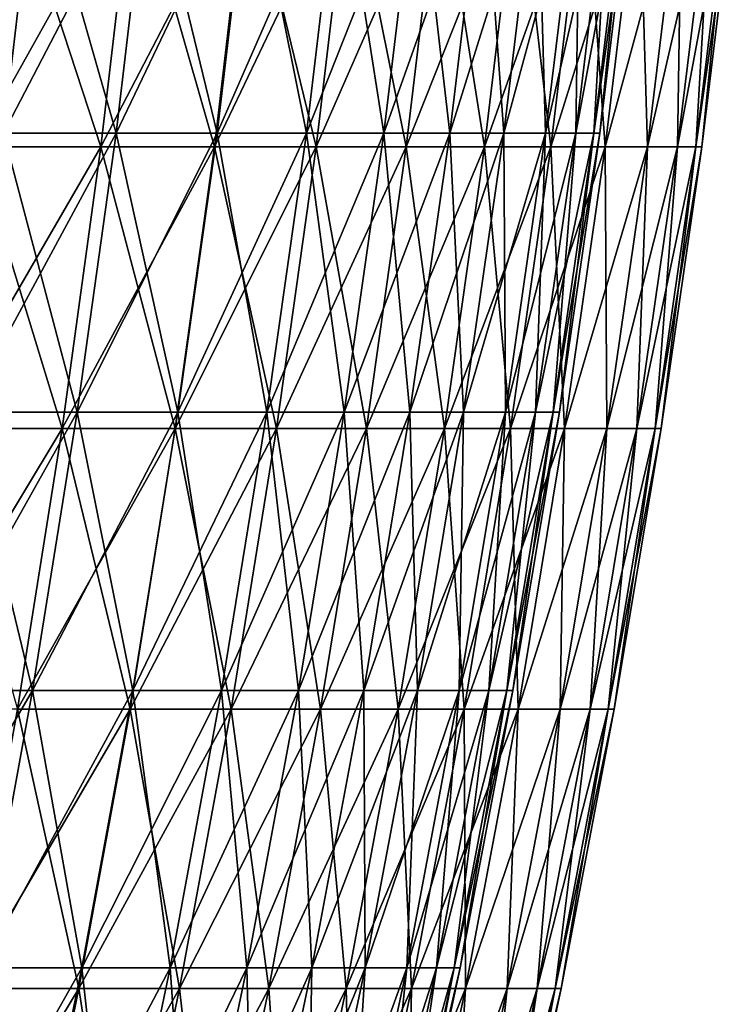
# Model space of a CAD drawing. Header units: millimetres. Extents: x -250 to 250, y -45 to 4150.
# Tile 801 of 805: x 235 to 248, y 4100 to 4119. Entities that reach past the tile are written whole.
import ezdxf

# ---------------------------------------------------------------- set-up
doc = ezdxf.new("R2010")
doc.units = ezdxf.units.MM
doc.header["$LTSCALE"] = 81.481481
for name, color, linetype in [('19', 7, 'CONTINUOUS'), ('20', 7, 'CONTINUOUS'), ('21', 7, 'CONTINUOUS'), ('22', 7, 'CONTINUOUS')]:
    doc.layers.add(name, color=color, linetype=linetype)

msp = doc.modelspace()

# ---------------------------------------------------------------- linework, layer by layer
at = {"layer": '19', "color": 7, "linetype": 'CONTINUOUS'}
for points in [[(236.147, 4116.967, -75.124), (233.721, 4116.967, -82.36), (236.784, 4122.448, -75.327), (236.147, 4116.967, -75.124)], [(236.784, 4122.448, -75.327), (233.721, 4116.967, -82.36), (234.352, 4122.448, -82.583), (236.784, 4122.448, -75.327)], [(238.348, 4116.967, -67.816), (236.147, 4116.967, -75.124), (238.992, 4122.448, -67.999), (238.348, 4116.967, -67.816)], [(238.992, 4122.448, -67.999), (236.147, 4116.967, -75.124), (236.784, 4122.448, -75.327), (238.992, 4122.448, -67.999)], [(240.323, 4116.967, -60.444), (238.348, 4116.967, -67.816), (240.972, 4122.448, -60.607), (240.323, 4116.967, -60.444)], [(240.972, 4122.448, -60.607), (238.348, 4116.967, -67.816), (238.992, 4122.448, -67.999), (240.972, 4122.448, -60.607)], [(242.071, 4116.967, -53.014), (240.323, 4116.967, -60.444), (242.725, 4122.448, -53.157), (242.071, 4116.967, -53.014)], [(242.725, 4122.448, -53.157), (240.323, 4116.967, -60.444), (240.972, 4122.448, -60.607), (242.725, 4122.448, -53.157)], [(243.589, 4116.967, -45.535), (242.071, 4116.967, -53.014), (244.246, 4122.448, -45.658), (243.589, 4116.967, -45.535)], [(244.246, 4122.448, -45.658), (242.071, 4116.967, -53.014), (242.725, 4122.448, -53.157), (244.246, 4122.448, -45.658)], [(244.875, 4116.967, -38.012), (243.589, 4116.967, -45.535), (245.537, 4122.448, -38.114), (244.875, 4116.967, -38.012)], [(245.537, 4122.448, -38.114), (243.589, 4116.967, -45.535), (244.246, 4122.448, -45.658), (245.537, 4122.448, -38.114)], [(245.93, 4116.967, -30.453), (244.875, 4116.967, -38.012), (246.594, 4122.448, -30.535), (245.93, 4116.967, -30.453)], [(246.594, 4122.448, -30.535), (244.875, 4116.967, -38.012), (245.537, 4122.448, -38.114), (246.594, 4122.448, -30.535)], [(246.751, 4116.967, -22.865), (245.93, 4116.967, -30.453), (247.417, 4122.448, -22.927), (246.751, 4116.967, -22.865)], [(247.417, 4122.448, -22.927), (245.93, 4116.967, -30.453), (246.594, 4122.448, -30.535), (247.417, 4122.448, -22.927)], [(247.338, 4116.967, -15.255), (246.751, 4116.967, -22.865), (248.006, 4122.448, -15.296), (247.338, 4116.967, -15.255)], [(248.006, 4122.448, -15.296), (246.751, 4116.967, -22.865), (247.417, 4122.448, -22.927), (248.006, 4122.448, -15.296)], [(247.69, 4116.967, -7.631), (247.338, 4116.967, -15.255), (248.359, 4122.448, -7.652), (247.69, 4116.967, -7.631)], [(248.359, 4122.448, -7.652), (247.338, 4116.967, -15.255), (248.006, 4122.448, -15.296), (248.359, 4122.448, -7.652)], [(247.808, 4116.967), (247.69, 4116.967, -7.631), (248.477, 4122.448), (247.808, 4116.967)], [(248.477, 4122.448), (247.69, 4116.967, -7.631), (248.359, 4122.448, -7.652), (248.477, 4122.448)], [(235.394, 4111.501, -74.884), (232.976, 4111.501, -82.098), (236.147, 4116.967, -75.124), (235.394, 4111.501, -74.884)], [(236.147, 4116.967, -75.124), (232.976, 4111.501, -82.098), (233.721, 4116.967, -82.36), (236.147, 4116.967, -75.124)], [(237.588, 4111.501, -67.6), (235.394, 4111.501, -74.884), (238.348, 4116.967, -67.816), (237.588, 4111.501, -67.6)], [(238.348, 4116.967, -67.816), (235.394, 4111.501, -74.884), (236.147, 4116.967, -75.124), (238.348, 4116.967, -67.816)], [(239.557, 4111.501, -60.251), (237.588, 4111.501, -67.6), (240.323, 4116.967, -60.444), (239.557, 4111.501, -60.251)], [(240.323, 4116.967, -60.444), (237.588, 4111.501, -67.6), (238.348, 4116.967, -67.816), (240.323, 4116.967, -60.444)], [(241.299, 4111.501, -52.845), (239.557, 4111.501, -60.251), (242.071, 4116.967, -53.014), (241.299, 4111.501, -52.845)], [(242.071, 4116.967, -53.014), (239.557, 4111.501, -60.251), (240.323, 4116.967, -60.444), (242.071, 4116.967, -53.014)], [(242.812, 4111.501, -45.389), (241.299, 4111.501, -52.845), (243.589, 4116.967, -45.535), (242.812, 4111.501, -45.389)], [(243.589, 4116.967, -45.535), (241.299, 4111.501, -52.845), (242.071, 4116.967, -53.014), (243.589, 4116.967, -45.535)], [(244.095, 4111.501, -37.89), (242.812, 4111.501, -45.389), (244.875, 4116.967, -38.012), (244.095, 4111.501, -37.89)], [(244.875, 4116.967, -38.012), (242.812, 4111.501, -45.389), (243.589, 4116.967, -45.535), (244.875, 4116.967, -38.012)], [(245.146, 4111.501, -30.356), (244.095, 4111.501, -37.89), (245.93, 4116.967, -30.453), (245.146, 4111.501, -30.356)], [(245.93, 4116.967, -30.453), (244.095, 4111.501, -37.89), (244.875, 4116.967, -38.012), (245.93, 4116.967, -30.453)], [(245.964, 4111.501, -22.792), (245.146, 4111.501, -30.356), (246.751, 4116.967, -22.865), (245.964, 4111.501, -22.792)], [(246.751, 4116.967, -22.865), (245.146, 4111.501, -30.356), (245.93, 4116.967, -30.453), (246.751, 4116.967, -22.865)], [(246.549, 4111.501, -15.207), (245.964, 4111.501, -22.792), (247.338, 4116.967, -15.255), (246.549, 4111.501, -15.207)], [(247.338, 4116.967, -15.255), (245.964, 4111.501, -22.792), (246.751, 4116.967, -22.865), (247.338, 4116.967, -15.255)], [(246.901, 4111.501, -7.607), (246.549, 4111.501, -15.207), (247.69, 4116.967, -7.631), (246.901, 4111.501, -7.607)], [(247.69, 4116.967, -7.631), (246.549, 4111.501, -15.207), (247.338, 4116.967, -15.255), (247.69, 4116.967, -7.631)], [(247.018, 4111.501), (246.901, 4111.501, -7.607), (247.808, 4116.967), (247.018, 4111.501)], [(247.808, 4116.967), (246.901, 4111.501, -7.607), (247.69, 4116.967, -7.631), (247.808, 4116.967)], [(234.526, 4106.054, -74.608), (232.117, 4106.054, -81.795), (235.394, 4111.501, -74.884), (234.526, 4106.054, -74.608)], [(235.394, 4111.501, -74.884), (232.117, 4106.054, -81.795), (232.976, 4111.501, -82.098), (235.394, 4111.501, -74.884)], [(236.712, 4106.054, -67.35), (234.526, 4106.054, -74.608), (237.588, 4111.501, -67.6), (236.712, 4106.054, -67.35)], [(237.588, 4111.501, -67.6), (234.526, 4106.054, -74.608), (235.394, 4111.501, -74.884), (237.588, 4111.501, -67.6)], [(238.674, 4106.054, -60.029), (236.712, 4106.054, -67.35), (239.557, 4111.501, -60.251), (238.674, 4106.054, -60.029)], [(239.557, 4111.501, -60.251), (236.712, 4106.054, -67.35), (237.588, 4111.501, -67.6), (239.557, 4111.501, -60.251)], [(240.409, 4106.054, -52.65), (238.674, 4106.054, -60.029), (241.299, 4111.501, -52.845), (240.409, 4106.054, -52.65)], [(241.299, 4111.501, -52.845), (238.674, 4106.054, -60.029), (239.557, 4111.501, -60.251), (241.299, 4111.501, -52.845)], [(241.917, 4106.054, -45.222), (240.409, 4106.054, -52.65), (242.812, 4111.501, -45.389), (241.917, 4106.054, -45.222)], [(242.812, 4111.501, -45.389), (240.409, 4106.054, -52.65), (241.299, 4111.501, -52.845), (242.812, 4111.501, -45.389)], [(243.195, 4106.054, -37.751), (241.917, 4106.054, -45.222), (244.095, 4111.501, -37.89), (243.195, 4106.054, -37.751)], [(244.095, 4111.501, -37.89), (241.917, 4106.054, -45.222), (242.812, 4111.501, -45.389), (244.095, 4111.501, -37.89)], [(244.242, 4106.054, -30.244), (243.195, 4106.054, -37.751), (245.146, 4111.501, -30.356), (244.242, 4106.054, -30.244)], [(245.146, 4111.501, -30.356), (243.195, 4106.054, -37.751), (244.095, 4111.501, -37.89), (245.146, 4111.501, -30.356)], [(245.057, 4106.054, -22.708), (244.242, 4106.054, -30.244), (245.964, 4111.501, -22.792), (245.057, 4106.054, -22.708)], [(245.964, 4111.501, -22.792), (244.242, 4106.054, -30.244), (245.146, 4111.501, -30.356), (245.964, 4111.501, -22.792)], [(245.64, 4106.054, -15.151), (245.057, 4106.054, -22.708), (246.549, 4111.501, -15.207), (245.64, 4106.054, -15.151)], [(246.549, 4111.501, -15.207), (245.057, 4106.054, -22.708), (245.964, 4111.501, -22.792), (246.549, 4111.501, -15.207)], [(245.99, 4106.054, -7.579), (245.64, 4106.054, -15.151), (246.901, 4111.501, -7.607), (245.99, 4106.054, -7.579)], [(246.901, 4111.501, -7.607), (245.64, 4106.054, -15.151), (246.549, 4111.501, -15.207), (246.901, 4111.501, -7.607)], [(246.107, 4106.054), (245.99, 4106.054, -7.579), (247.018, 4111.501), (246.107, 4106.054)], [(247.018, 4111.501), (245.99, 4106.054, -7.579), (246.901, 4111.501, -7.607), (247.018, 4111.501)], [(235.721, 4100.628, -67.068), (233.544, 4100.628, -74.296), (236.712, 4106.054, -67.35), (235.721, 4100.628, -67.068)], [(236.712, 4106.054, -67.35), (233.544, 4100.628, -74.296), (234.526, 4106.054, -74.608), (236.712, 4106.054, -67.35)], [(237.674, 4100.628, -59.778), (235.721, 4100.628, -67.068), (238.674, 4106.054, -60.029), (237.674, 4100.628, -59.778)], [(238.674, 4106.054, -60.029), (235.721, 4100.628, -67.068), (236.712, 4106.054, -67.35), (238.674, 4106.054, -60.029)], [(239.402, 4100.628, -52.43), (237.674, 4100.628, -59.778), (240.409, 4106.054, -52.65), (239.402, 4100.628, -52.43)], [(240.409, 4106.054, -52.65), (237.674, 4100.628, -59.778), (238.674, 4106.054, -60.029), (240.409, 4106.054, -52.65)], [(240.904, 4100.628, -45.033), (239.402, 4100.628, -52.43), (241.917, 4106.054, -45.222), (240.904, 4100.628, -45.033)], [(241.917, 4106.054, -45.222), (239.402, 4100.628, -52.43), (240.409, 4106.054, -52.65), (241.917, 4106.054, -45.222)], [(242.176, 4100.628, -37.593), (240.904, 4100.628, -45.033), (243.195, 4106.054, -37.751), (242.176, 4100.628, -37.593)], [(243.195, 4106.054, -37.751), (240.904, 4100.628, -45.033), (241.917, 4106.054, -45.222), (243.195, 4106.054, -37.751)], [(243.219, 4100.628, -30.117), (242.176, 4100.628, -37.593), (244.242, 4106.054, -30.244), (243.219, 4100.628, -30.117)], [(244.242, 4106.054, -30.244), (242.176, 4100.628, -37.593), (243.195, 4106.054, -37.751), (244.242, 4106.054, -30.244)], [(244.031, 4100.628, -22.613), (243.219, 4100.628, -30.117), (245.057, 4106.054, -22.708), (244.031, 4100.628, -22.613)], [(245.057, 4106.054, -22.708), (243.219, 4100.628, -30.117), (244.242, 4106.054, -30.244), (245.057, 4106.054, -22.708)], [(244.612, 4100.628, -15.087), (244.031, 4100.628, -22.613), (245.64, 4106.054, -15.151), (244.612, 4100.628, -15.087)], [(245.64, 4106.054, -15.151), (244.031, 4100.628, -22.613), (245.057, 4106.054, -22.708), (245.64, 4106.054, -15.151)], [(244.96, 4100.628, -7.547), (244.612, 4100.628, -15.087), (245.99, 4106.054, -7.579), (244.96, 4100.628, -7.547)], [(245.99, 4106.054, -7.579), (244.612, 4100.628, -15.087), (245.64, 4106.054, -15.151), (245.99, 4106.054, -7.579)], [(245.076, 4100.628), (244.96, 4100.628, -7.547), (246.107, 4106.054), (245.076, 4100.628)], [(246.107, 4106.054), (244.96, 4100.628, -7.547), (245.99, 4106.054, -7.579), (246.107, 4106.054)], [(234.614, 4095.227, -66.754), (232.447, 4095.227, -73.947), (235.721, 4100.628, -67.068), (234.614, 4095.227, -66.754)], [(235.721, 4100.628, -67.068), (232.447, 4095.227, -73.947), (233.544, 4100.628, -74.296), (235.721, 4100.628, -67.068)], [(236.559, 4095.227, -59.497), (234.614, 4095.227, -66.754), (237.674, 4100.628, -59.778), (236.559, 4095.227, -59.497)], [(237.674, 4100.628, -59.778), (234.614, 4095.227, -66.754), (235.721, 4100.628, -67.068), (237.674, 4100.628, -59.778)], [(238.279, 4095.227, -52.184), (236.559, 4095.227, -59.497), (239.402, 4100.628, -52.43), (238.279, 4095.227, -52.184)], [(239.402, 4100.628, -52.43), (236.559, 4095.227, -59.497), (237.674, 4100.628, -59.778), (239.402, 4100.628, -52.43)], [(239.773, 4095.227, -44.821), (238.279, 4095.227, -52.184), (240.904, 4100.628, -45.033), (239.773, 4095.227, -44.821)], [(240.904, 4100.628, -45.033), (238.279, 4095.227, -52.184), (239.402, 4100.628, -52.43), (240.904, 4100.628, -45.033)], [(241.039, 4095.227, -37.416), (239.773, 4095.227, -44.821), (242.176, 4100.628, -37.593), (241.039, 4095.227, -37.416)], [(242.176, 4100.628, -37.593), (239.773, 4095.227, -44.821), (240.904, 4100.628, -45.033), (242.176, 4100.628, -37.593)], [(242.077, 4095.227, -29.976), (241.039, 4095.227, -37.416), (243.219, 4100.628, -30.117), (242.077, 4095.227, -29.976)], [(243.219, 4100.628, -30.117), (241.039, 4095.227, -37.416), (242.176, 4100.628, -37.593), (243.219, 4100.628, -30.117)], [(242.886, 4095.227, -22.507), (242.077, 4095.227, -29.976), (244.031, 4100.628, -22.613), (242.886, 4095.227, -22.507)], [(244.031, 4100.628, -22.613), (242.077, 4095.227, -29.976), (243.219, 4100.628, -30.117), (244.031, 4100.628, -22.613)], [(243.463, 4095.227, -15.016), (242.886, 4095.227, -22.507), (244.612, 4100.628, -15.087), (243.463, 4095.227, -15.016)], [(244.612, 4100.628, -15.087), (242.886, 4095.227, -22.507), (244.031, 4100.628, -22.613), (244.612, 4100.628, -15.087)], [(243.81, 4095.227, -7.512), (243.463, 4095.227, -15.016), (244.96, 4100.628, -7.547), (243.81, 4095.227, -7.512)], [(244.96, 4100.628, -7.547), (243.463, 4095.227, -15.016), (244.612, 4100.628, -15.087), (244.96, 4100.628, -7.547)], [(243.926, 4095.227), (243.81, 4095.227, -7.512), (245.076, 4100.628), (243.926, 4095.227)], [(245.076, 4100.628), (243.81, 4095.227, -7.512), (244.96, 4100.628, -7.547), (245.076, 4100.628)]]:
    msp.add_3dface(points, dxfattribs=at)
at = {"layer": '20', "color": 7, "linetype": 'CONTINUOUS'}
for points in [[(233.721, 4116.967, 82.36), (236.147, 4116.967, 75.124), (234.352, 4122.448, 82.583), (233.721, 4116.967, 82.36)], [(234.352, 4122.448, 82.583), (236.147, 4116.967, 75.124), (236.784, 4122.448, 75.327), (234.352, 4122.448, 82.583)], [(236.147, 4116.967, 75.124), (238.348, 4116.967, 67.816), (236.784, 4122.448, 75.327), (236.147, 4116.967, 75.124)], [(236.784, 4122.448, 75.327), (238.348, 4116.967, 67.816), (238.992, 4122.448, 67.999), (236.784, 4122.448, 75.327)], [(238.348, 4116.967, 67.816), (240.323, 4116.967, 60.444), (238.992, 4122.448, 67.999), (238.348, 4116.967, 67.816)], [(238.992, 4122.448, 67.999), (240.323, 4116.967, 60.444), (240.972, 4122.448, 60.607), (238.992, 4122.448, 67.999)], [(240.323, 4116.967, 60.444), (242.071, 4116.967, 53.014), (240.972, 4122.448, 60.607), (240.323, 4116.967, 60.444)], [(240.972, 4122.448, 60.607), (242.071, 4116.967, 53.014), (242.725, 4122.448, 53.157), (240.972, 4122.448, 60.607)], [(242.071, 4116.967, 53.014), (243.589, 4116.967, 45.535), (242.725, 4122.448, 53.157), (242.071, 4116.967, 53.014)], [(242.725, 4122.448, 53.157), (243.589, 4116.967, 45.535), (244.246, 4122.448, 45.658), (242.725, 4122.448, 53.157)], [(243.589, 4116.967, 45.535), (244.875, 4116.967, 38.012), (244.246, 4122.448, 45.658), (243.589, 4116.967, 45.535)], [(244.246, 4122.448, 45.658), (244.875, 4116.967, 38.012), (245.537, 4122.448, 38.114), (244.246, 4122.448, 45.658)], [(244.875, 4116.967, 38.012), (245.93, 4116.967, 30.453), (245.537, 4122.448, 38.114), (244.875, 4116.967, 38.012)], [(245.537, 4122.448, 38.114), (245.93, 4116.967, 30.453), (246.594, 4122.448, 30.535), (245.537, 4122.448, 38.114)], [(245.93, 4116.967, 30.453), (246.751, 4116.967, 22.865), (246.594, 4122.448, 30.535), (245.93, 4116.967, 30.453)], [(246.594, 4122.448, 30.535), (246.751, 4116.967, 22.865), (247.417, 4122.448, 22.927), (246.594, 4122.448, 30.535)], [(246.751, 4116.967, 22.865), (247.338, 4116.967, 15.255), (247.417, 4122.448, 22.927), (246.751, 4116.967, 22.865)], [(247.338, 4116.967, 15.255), (247.69, 4116.967, 7.631), (248.006, 4122.448, 15.296), (247.338, 4116.967, 15.255)], [(247.417, 4122.448, 22.927), (247.338, 4116.967, 15.255), (248.006, 4122.448, 15.296), (247.417, 4122.448, 22.927)], [(247.69, 4116.967, 7.631), (247.808, 4116.967), (248.359, 4122.448, 7.652), (247.69, 4116.967, 7.631)], [(248.006, 4122.448, 15.296), (247.69, 4116.967, 7.631), (248.359, 4122.448, 7.652), (248.006, 4122.448, 15.296)], [(247.808, 4116.967), (248.477, 4122.448), (248.359, 4122.448, 7.652), (247.808, 4116.967)], [(232.976, 4111.501, 82.098), (235.394, 4111.501, 74.884), (233.721, 4116.967, 82.36), (232.976, 4111.501, 82.098)], [(233.721, 4116.967, 82.36), (235.394, 4111.501, 74.884), (236.147, 4116.967, 75.124), (233.721, 4116.967, 82.36)], [(235.394, 4111.501, 74.884), (237.588, 4111.501, 67.6), (236.147, 4116.967, 75.124), (235.394, 4111.501, 74.884)], [(236.147, 4116.967, 75.124), (237.588, 4111.501, 67.6), (238.348, 4116.967, 67.816), (236.147, 4116.967, 75.124)], [(237.588, 4111.501, 67.6), (239.557, 4111.501, 60.251), (238.348, 4116.967, 67.816), (237.588, 4111.501, 67.6)], [(238.348, 4116.967, 67.816), (239.557, 4111.501, 60.251), (240.323, 4116.967, 60.444), (238.348, 4116.967, 67.816)], [(239.557, 4111.501, 60.251), (241.299, 4111.501, 52.845), (240.323, 4116.967, 60.444), (239.557, 4111.501, 60.251)], [(240.323, 4116.967, 60.444), (241.299, 4111.501, 52.845), (242.071, 4116.967, 53.014), (240.323, 4116.967, 60.444)], [(241.299, 4111.501, 52.845), (242.812, 4111.501, 45.389), (242.071, 4116.967, 53.014), (241.299, 4111.501, 52.845)], [(242.071, 4116.967, 53.014), (242.812, 4111.501, 45.389), (243.589, 4116.967, 45.535), (242.071, 4116.967, 53.014)], [(242.812, 4111.501, 45.389), (244.095, 4111.501, 37.89), (243.589, 4116.967, 45.535), (242.812, 4111.501, 45.389)], [(243.589, 4116.967, 45.535), (244.095, 4111.501, 37.89), (244.875, 4116.967, 38.012), (243.589, 4116.967, 45.535)], [(244.095, 4111.501, 37.89), (245.146, 4111.501, 30.356), (244.875, 4116.967, 38.012), (244.095, 4111.501, 37.89)], [(244.875, 4116.967, 38.012), (245.146, 4111.501, 30.356), (245.93, 4116.967, 30.453), (244.875, 4116.967, 38.012)], [(245.146, 4111.501, 30.356), (245.964, 4111.501, 22.792), (245.93, 4116.967, 30.453), (245.146, 4111.501, 30.356)], [(245.93, 4116.967, 30.453), (245.964, 4111.501, 22.792), (246.751, 4116.967, 22.865), (245.93, 4116.967, 30.453)], [(245.964, 4111.501, 22.792), (246.549, 4111.501, 15.207), (246.751, 4116.967, 22.865), (245.964, 4111.501, 22.792)], [(246.549, 4111.501, 15.207), (246.901, 4111.501, 7.607), (247.338, 4116.967, 15.255), (246.549, 4111.501, 15.207)], [(246.751, 4116.967, 22.865), (246.549, 4111.501, 15.207), (247.338, 4116.967, 15.255), (246.751, 4116.967, 22.865)], [(246.901, 4111.501, 7.607), (247.018, 4111.501), (247.69, 4116.967, 7.631), (246.901, 4111.501, 7.607)], [(247.338, 4116.967, 15.255), (246.901, 4111.501, 7.607), (247.69, 4116.967, 7.631), (247.338, 4116.967, 15.255)], [(247.018, 4111.501), (247.808, 4116.967), (247.69, 4116.967, 7.631), (247.018, 4111.501)], [(232.976, 4111.501, 82.098), (234.526, 4106.054, 74.608), (235.394, 4111.501, 74.884), (232.976, 4111.501, 82.098)], [(234.526, 4106.054, 74.608), (236.712, 4106.054, 67.35), (235.394, 4111.501, 74.884), (234.526, 4106.054, 74.608)], [(235.394, 4111.501, 74.884), (236.712, 4106.054, 67.35), (237.588, 4111.501, 67.6), (235.394, 4111.501, 74.884)], [(236.712, 4106.054, 67.35), (238.674, 4106.054, 60.029), (237.588, 4111.501, 67.6), (236.712, 4106.054, 67.35)], [(237.588, 4111.501, 67.6), (238.674, 4106.054, 60.029), (239.557, 4111.501, 60.251), (237.588, 4111.501, 67.6)], [(238.674, 4106.054, 60.029), (240.409, 4106.054, 52.65), (239.557, 4111.501, 60.251), (238.674, 4106.054, 60.029)], [(239.557, 4111.501, 60.251), (240.409, 4106.054, 52.65), (241.299, 4111.501, 52.845), (239.557, 4111.501, 60.251)], [(240.409, 4106.054, 52.65), (241.917, 4106.054, 45.222), (241.299, 4111.501, 52.845), (240.409, 4106.054, 52.65)], [(241.299, 4111.501, 52.845), (241.917, 4106.054, 45.222), (242.812, 4111.501, 45.389), (241.299, 4111.501, 52.845)], [(241.917, 4106.054, 45.222), (243.195, 4106.054, 37.751), (242.812, 4111.501, 45.389), (241.917, 4106.054, 45.222)], [(242.812, 4111.501, 45.389), (243.195, 4106.054, 37.751), (244.095, 4111.501, 37.89), (242.812, 4111.501, 45.389)], [(243.195, 4106.054, 37.751), (244.242, 4106.054, 30.244), (244.095, 4111.501, 37.89), (243.195, 4106.054, 37.751)], [(244.095, 4111.501, 37.89), (244.242, 4106.054, 30.244), (245.146, 4111.501, 30.356), (244.095, 4111.501, 37.89)], [(244.242, 4106.054, 30.244), (245.057, 4106.054, 22.708), (245.146, 4111.501, 30.356), (244.242, 4106.054, 30.244)], [(245.057, 4106.054, 22.708), (245.64, 4106.054, 15.151), (245.964, 4111.501, 22.792), (245.057, 4106.054, 22.708)], [(245.146, 4111.501, 30.356), (245.057, 4106.054, 22.708), (245.964, 4111.501, 22.792), (245.146, 4111.501, 30.356)], [(245.64, 4106.054, 15.151), (245.99, 4106.054, 7.579), (246.549, 4111.501, 15.207), (245.64, 4106.054, 15.151)], [(245.964, 4111.501, 22.792), (245.64, 4106.054, 15.151), (246.549, 4111.501, 15.207), (245.964, 4111.501, 22.792)], [(245.99, 4106.054, 7.579), (246.107, 4106.054), (246.901, 4111.501, 7.607), (245.99, 4106.054, 7.579)], [(246.549, 4111.501, 15.207), (245.99, 4106.054, 7.579), (246.901, 4111.501, 7.607), (246.549, 4111.501, 15.207)], [(246.107, 4106.054), (247.018, 4111.501), (246.901, 4111.501, 7.607), (246.107, 4106.054)], [(233.544, 4100.628, 74.296), (235.721, 4100.628, 67.068), (234.526, 4106.054, 74.608), (233.544, 4100.628, 74.296)], [(234.526, 4106.054, 74.608), (235.721, 4100.628, 67.068), (236.712, 4106.054, 67.35), (234.526, 4106.054, 74.608)], [(235.721, 4100.628, 67.068), (237.674, 4100.628, 59.778), (236.712, 4106.054, 67.35), (235.721, 4100.628, 67.068)], [(236.712, 4106.054, 67.35), (237.674, 4100.628, 59.778), (238.674, 4106.054, 60.029), (236.712, 4106.054, 67.35)], [(237.674, 4100.628, 59.778), (239.402, 4100.628, 52.43), (238.674, 4106.054, 60.029), (237.674, 4100.628, 59.778)], [(238.674, 4106.054, 60.029), (239.402, 4100.628, 52.43), (240.409, 4106.054, 52.65), (238.674, 4106.054, 60.029)], [(239.402, 4100.628, 52.43), (240.904, 4100.628, 45.033), (240.409, 4106.054, 52.65), (239.402, 4100.628, 52.43)], [(240.409, 4106.054, 52.65), (240.904, 4100.628, 45.033), (241.917, 4106.054, 45.222), (240.409, 4106.054, 52.65)], [(240.904, 4100.628, 45.033), (242.176, 4100.628, 37.593), (241.917, 4106.054, 45.222), (240.904, 4100.628, 45.033)], [(241.917, 4106.054, 45.222), (242.176, 4100.628, 37.593), (243.195, 4106.054, 37.751), (241.917, 4106.054, 45.222)], [(242.176, 4100.628, 37.593), (243.219, 4100.628, 30.117), (243.195, 4106.054, 37.751), (242.176, 4100.628, 37.593)], [(243.195, 4106.054, 37.751), (243.219, 4100.628, 30.117), (244.242, 4106.054, 30.244), (243.195, 4106.054, 37.751)], [(243.219, 4100.628, 30.117), (244.031, 4100.628, 22.613), (244.242, 4106.054, 30.244), (243.219, 4100.628, 30.117)], [(244.031, 4100.628, 22.613), (244.612, 4100.628, 15.087), (245.057, 4106.054, 22.708), (244.031, 4100.628, 22.613)], [(244.242, 4106.054, 30.244), (244.031, 4100.628, 22.613), (245.057, 4106.054, 22.708), (244.242, 4106.054, 30.244)], [(244.612, 4100.628, 15.087), (244.96, 4100.628, 7.547), (245.64, 4106.054, 15.151), (244.612, 4100.628, 15.087)], [(245.057, 4106.054, 22.708), (244.612, 4100.628, 15.087), (245.64, 4106.054, 15.151), (245.057, 4106.054, 22.708)], [(244.96, 4100.628, 7.547), (245.076, 4100.628), (245.99, 4106.054, 7.579), (244.96, 4100.628, 7.547)], [(245.64, 4106.054, 15.151), (244.96, 4100.628, 7.547), (245.99, 4106.054, 7.579), (245.64, 4106.054, 15.151)], [(245.076, 4100.628), (246.107, 4106.054), (245.99, 4106.054, 7.579), (245.076, 4100.628)], [(232.447, 4095.227, 73.947), (234.614, 4095.227, 66.754), (233.544, 4100.628, 74.296), (232.447, 4095.227, 73.947)], [(233.544, 4100.628, 74.296), (234.614, 4095.227, 66.754), (235.721, 4100.628, 67.068), (233.544, 4100.628, 74.296)], [(234.614, 4095.227, 66.754), (236.559, 4095.227, 59.497), (235.721, 4100.628, 67.068), (234.614, 4095.227, 66.754)], [(235.721, 4100.628, 67.068), (236.559, 4095.227, 59.497), (237.674, 4100.628, 59.778), (235.721, 4100.628, 67.068)], [(236.559, 4095.227, 59.497), (238.279, 4095.227, 52.184), (237.674, 4100.628, 59.778), (236.559, 4095.227, 59.497)], [(237.674, 4100.628, 59.778), (238.279, 4095.227, 52.184), (239.402, 4100.628, 52.43), (237.674, 4100.628, 59.778)], [(238.279, 4095.227, 52.184), (239.773, 4095.227, 44.821), (239.402, 4100.628, 52.43), (238.279, 4095.227, 52.184)], [(239.402, 4100.628, 52.43), (239.773, 4095.227, 44.821), (240.904, 4100.628, 45.033), (239.402, 4100.628, 52.43)], [(239.773, 4095.227, 44.821), (241.039, 4095.227, 37.416), (240.904, 4100.628, 45.033), (239.773, 4095.227, 44.821)], [(240.904, 4100.628, 45.033), (241.039, 4095.227, 37.416), (242.176, 4100.628, 37.593), (240.904, 4100.628, 45.033)], [(241.039, 4095.227, 37.416), (242.077, 4095.227, 29.976), (242.176, 4100.628, 37.593), (241.039, 4095.227, 37.416)], [(242.077, 4095.227, 29.976), (242.886, 4095.227, 22.507), (243.219, 4100.628, 30.117), (242.077, 4095.227, 29.976)], [(242.176, 4100.628, 37.593), (242.077, 4095.227, 29.976), (243.219, 4100.628, 30.117), (242.176, 4100.628, 37.593)], [(242.886, 4095.227, 22.507), (243.463, 4095.227, 15.016), (244.031, 4100.628, 22.613), (242.886, 4095.227, 22.507)], [(243.219, 4100.628, 30.117), (242.886, 4095.227, 22.507), (244.031, 4100.628, 22.613), (243.219, 4100.628, 30.117)], [(243.463, 4095.227, 15.016), (243.81, 4095.227, 7.512), (244.612, 4100.628, 15.087), (243.463, 4095.227, 15.016)], [(244.031, 4100.628, 22.613), (243.463, 4095.227, 15.016), (244.612, 4100.628, 15.087), (244.031, 4100.628, 22.613)], [(243.81, 4095.227, 7.512), (243.926, 4095.227), (244.96, 4100.628, 7.547), (243.81, 4095.227, 7.512)], [(244.612, 4100.628, 15.087), (243.81, 4095.227, 7.512), (244.96, 4100.628, 7.547), (244.612, 4100.628, 15.087)], [(243.926, 4095.227), (245.076, 4100.628), (244.96, 4100.628, 7.547), (243.926, 4095.227)]]:
    msp.add_3dface(points, dxfattribs=at)
at = {"layer": '21', "color": 7, "linetype": 'CONTINUOUS'}
for points in [[(234.258, 4117.235, 74.523), (231.852, 4117.235, 81.701), (234.89, 4122.673, 74.724), (234.258, 4117.235, 74.523)], [(234.89, 4122.673, 74.724), (231.852, 4117.235, 81.701), (232.478, 4122.673, 81.922), (234.89, 4122.673, 74.724)], [(236.442, 4117.235, 67.274), (234.258, 4117.235, 74.523), (237.08, 4122.673, 67.455), (236.442, 4117.235, 67.274)], [(237.08, 4122.673, 67.455), (234.258, 4117.235, 74.523), (234.89, 4122.673, 74.724), (237.08, 4122.673, 67.455)], [(238.401, 4117.235, 59.96), (236.442, 4117.235, 67.274), (239.045, 4122.673, 60.122), (238.401, 4117.235, 59.96)], [(239.045, 4122.673, 60.122), (236.442, 4117.235, 67.274), (237.08, 4122.673, 67.455), (239.045, 4122.673, 60.122)], [(240.135, 4117.235, 52.59), (238.401, 4117.235, 59.96), (240.783, 4122.673, 52.732), (240.135, 4117.235, 52.59)], [(240.783, 4122.673, 52.732), (238.401, 4117.235, 59.96), (239.045, 4122.673, 60.122), (240.783, 4122.673, 52.732)], [(241.64, 4117.235, 45.17), (240.135, 4117.235, 52.59), (242.293, 4122.673, 45.292), (241.64, 4117.235, 45.17)], [(242.293, 4122.673, 45.292), (240.135, 4117.235, 52.59), (240.783, 4122.673, 52.732), (242.293, 4122.673, 45.292)], [(242.917, 4117.235, 37.708), (241.64, 4117.235, 45.17), (243.573, 4122.673, 37.809), (242.917, 4117.235, 37.708)], [(243.573, 4122.673, 37.809), (241.64, 4117.235, 45.17), (242.293, 4122.673, 45.292), (243.573, 4122.673, 37.809)], [(243.963, 4117.235, 30.209), (242.917, 4117.235, 37.708), (244.622, 4122.673, 30.291), (243.963, 4117.235, 30.209)], [(244.622, 4122.673, 30.291), (242.917, 4117.235, 37.708), (243.573, 4122.673, 37.809), (244.622, 4122.673, 30.291)], [(244.777, 4117.235, 22.682), (243.963, 4117.235, 30.209), (245.438, 4122.673, 22.743), (244.777, 4117.235, 22.682)], [(245.438, 4122.673, 22.743), (243.963, 4117.235, 30.209), (244.622, 4122.673, 30.291), (245.438, 4122.673, 22.743)], [(245.36, 4117.235, 15.133), (244.777, 4117.235, 22.682), (246.022, 4122.673, 15.174), (245.36, 4117.235, 15.133)], [(246.022, 4122.673, 15.174), (244.777, 4117.235, 22.682), (245.438, 4122.673, 22.743), (246.022, 4122.673, 15.174)], [(245.71, 4117.235, 7.57), (245.36, 4117.235, 15.133), (246.373, 4122.673, 7.591), (245.71, 4117.235, 7.57)], [(246.373, 4122.673, 7.591), (245.36, 4117.235, 15.133), (246.022, 4122.673, 15.174), (246.373, 4122.673, 7.591)], [(245.826, 4117.235), (245.71, 4117.235, 7.57), (246.49, 4122.673), (245.826, 4117.235)], [(246.49, 4122.673), (245.71, 4117.235, 7.57), (246.373, 4122.673, 7.591), (246.49, 4122.673)], [(235.688, 4111.814, 67.059), (233.511, 4111.814, 74.285), (236.442, 4117.235, 67.274), (235.688, 4111.814, 67.059)], [(236.442, 4117.235, 67.274), (233.511, 4111.814, 74.285), (234.258, 4117.235, 74.523), (236.442, 4117.235, 67.274)], [(237.641, 4111.814, 59.769), (235.688, 4111.814, 67.059), (238.401, 4117.235, 59.96), (237.641, 4111.814, 59.769)], [(238.401, 4117.235, 59.96), (235.688, 4111.814, 67.059), (236.442, 4117.235, 67.274), (238.401, 4117.235, 59.96)], [(239.369, 4111.814, 52.423), (237.641, 4111.814, 59.769), (240.135, 4117.235, 52.59), (239.369, 4111.814, 52.423)], [(240.135, 4117.235, 52.59), (237.641, 4111.814, 59.769), (238.401, 4117.235, 59.96), (240.135, 4117.235, 52.59)], [(240.87, 4111.814, 45.026), (239.369, 4111.814, 52.423), (241.64, 4117.235, 45.17), (240.87, 4111.814, 45.026)], [(241.64, 4117.235, 45.17), (239.369, 4111.814, 52.423), (240.135, 4117.235, 52.59), (241.64, 4117.235, 45.17)], [(242.143, 4111.814, 37.587), (240.87, 4111.814, 45.026), (242.917, 4117.235, 37.708), (242.143, 4111.814, 37.587)], [(242.917, 4117.235, 37.708), (240.87, 4111.814, 45.026), (241.64, 4117.235, 45.17), (242.917, 4117.235, 37.708)], [(243.185, 4111.814, 30.113), (242.143, 4111.814, 37.587), (243.963, 4117.235, 30.209), (243.185, 4111.814, 30.113)], [(243.963, 4117.235, 30.209), (242.143, 4111.814, 37.587), (242.917, 4117.235, 37.708), (243.963, 4117.235, 30.209)], [(243.997, 4111.814, 22.61), (243.185, 4111.814, 30.113), (244.777, 4117.235, 22.682), (243.997, 4111.814, 22.61)], [(244.777, 4117.235, 22.682), (243.185, 4111.814, 30.113), (243.963, 4117.235, 30.209), (244.777, 4117.235, 22.682)], [(244.578, 4111.814, 15.085), (243.997, 4111.814, 22.61), (245.36, 4117.235, 15.133), (244.578, 4111.814, 15.085)], [(245.36, 4117.235, 15.133), (243.997, 4111.814, 22.61), (244.777, 4117.235, 22.682), (245.36, 4117.235, 15.133)], [(244.926, 4111.814, 7.546), (244.578, 4111.814, 15.085), (245.71, 4117.235, 7.57), (244.926, 4111.814, 7.546)], [(245.71, 4117.235, 7.57), (244.578, 4111.814, 15.085), (245.36, 4117.235, 15.133), (245.71, 4117.235, 7.57)], [(245.043, 4111.814), (244.926, 4111.814, 7.546), (245.826, 4117.235), (245.043, 4111.814)], [(245.826, 4117.235), (244.926, 4111.814, 7.546), (245.71, 4117.235, 7.57), (245.826, 4117.235)], [(234.82, 4106.411, 66.812), (232.651, 4106.411, 74.012), (235.688, 4111.814, 67.059), (234.82, 4106.411, 66.812)], [(235.688, 4111.814, 67.059), (232.651, 4106.411, 74.012), (233.511, 4111.814, 74.285), (235.688, 4111.814, 67.059)], [(236.766, 4106.411, 59.549), (234.82, 4106.411, 66.812), (237.641, 4111.814, 59.769), (236.766, 4106.411, 59.549)], [(237.641, 4111.814, 59.769), (234.82, 4106.411, 66.812), (235.688, 4111.814, 67.059), (237.641, 4111.814, 59.769)], [(238.487, 4106.411, 52.229), (236.766, 4106.411, 59.549), (239.369, 4111.814, 52.423), (238.487, 4106.411, 52.229)], [(239.369, 4111.814, 52.423), (236.766, 4106.411, 59.549), (237.641, 4111.814, 59.769), (239.369, 4111.814, 52.423)], [(239.982, 4106.411, 44.86), (238.487, 4106.411, 52.229), (240.87, 4111.814, 45.026), (239.982, 4106.411, 44.86)], [(240.87, 4111.814, 45.026), (238.487, 4106.411, 52.229), (239.369, 4111.814, 52.423), (240.87, 4111.814, 45.026)], [(241.25, 4106.411, 37.449), (239.982, 4106.411, 44.86), (242.143, 4111.814, 37.587), (241.25, 4106.411, 37.449)], [(242.143, 4111.814, 37.587), (239.982, 4106.411, 44.86), (240.87, 4111.814, 45.026), (242.143, 4111.814, 37.587)], [(242.289, 4106.411, 30.002), (241.25, 4106.411, 37.449), (243.185, 4111.814, 30.113), (242.289, 4106.411, 30.002)], [(243.185, 4111.814, 30.113), (241.25, 4106.411, 37.449), (242.143, 4111.814, 37.587), (243.185, 4111.814, 30.113)], [(243.098, 4106.411, 22.526), (242.289, 4106.411, 30.002), (243.997, 4111.814, 22.61), (243.098, 4106.411, 22.526)], [(243.997, 4111.814, 22.61), (242.289, 4106.411, 30.002), (243.185, 4111.814, 30.113), (243.997, 4111.814, 22.61)], [(243.676, 4106.411, 15.029), (243.098, 4106.411, 22.526), (244.578, 4111.814, 15.085), (243.676, 4106.411, 15.029)], [(244.578, 4111.814, 15.085), (243.098, 4106.411, 22.526), (243.997, 4111.814, 22.61), (244.578, 4111.814, 15.085)], [(244.024, 4106.411, 7.518), (243.676, 4106.411, 15.029), (244.926, 4111.814, 7.546), (244.024, 4106.411, 7.518)], [(244.926, 4111.814, 7.546), (243.676, 4106.411, 15.029), (244.578, 4111.814, 15.085), (244.926, 4111.814, 7.546)], [(244.139, 4106.411), (244.024, 4106.411, 7.518), (245.043, 4111.814), (244.139, 4106.411)], [(245.043, 4111.814), (244.024, 4106.411, 7.518), (244.926, 4111.814, 7.546), (245.043, 4111.814)], [(233.836, 4101.03, 66.532), (231.677, 4101.03, 73.702), (234.82, 4106.411, 66.812), (233.836, 4101.03, 66.532)], [(234.82, 4106.411, 66.812), (231.677, 4101.03, 73.702), (232.651, 4106.411, 74.012), (234.82, 4106.411, 66.812)], [(235.774, 4101.03, 59.3), (233.836, 4101.03, 66.532), (236.766, 4106.411, 59.549), (235.774, 4101.03, 59.3)], [(236.766, 4106.411, 59.549), (233.836, 4101.03, 66.532), (234.82, 4106.411, 66.812), (236.766, 4106.411, 59.549)], [(237.489, 4101.03, 52.011), (235.774, 4101.03, 59.3), (238.487, 4106.411, 52.229), (237.489, 4101.03, 52.011)], [(238.487, 4106.411, 52.229), (235.774, 4101.03, 59.3), (236.766, 4106.411, 59.549), (238.487, 4106.411, 52.229)], [(238.978, 4101.03, 44.673), (237.489, 4101.03, 52.011), (239.982, 4106.411, 44.86), (238.978, 4101.03, 44.673)], [(239.982, 4106.411, 44.86), (237.489, 4101.03, 52.011), (238.487, 4106.411, 52.229), (239.982, 4106.411, 44.86)], [(240.24, 4101.03, 37.292), (238.978, 4101.03, 44.673), (241.25, 4106.411, 37.449), (240.24, 4101.03, 37.292)], [(241.25, 4106.411, 37.449), (238.978, 4101.03, 44.673), (239.982, 4106.411, 44.86), (241.25, 4106.411, 37.449)], [(241.274, 4101.03, 29.876), (240.24, 4101.03, 37.292), (242.289, 4106.411, 30.002), (241.274, 4101.03, 29.876)], [(242.289, 4106.411, 30.002), (240.24, 4101.03, 37.292), (241.25, 4106.411, 37.449), (242.289, 4106.411, 30.002)], [(242.08, 4101.03, 22.432), (241.274, 4101.03, 29.876), (243.098, 4106.411, 22.526), (242.08, 4101.03, 22.432)], [(243.098, 4106.411, 22.526), (241.274, 4101.03, 29.876), (242.289, 4106.411, 30.002), (243.098, 4106.411, 22.526)], [(242.656, 4101.03, 14.967), (242.08, 4101.03, 22.432), (243.676, 4106.411, 15.029), (242.656, 4101.03, 14.967)], [(243.676, 4106.411, 15.029), (242.08, 4101.03, 22.432), (243.098, 4106.411, 22.526), (243.676, 4106.411, 15.029)], [(243.002, 4101.03, 7.487), (242.656, 4101.03, 14.967), (244.024, 4106.411, 7.518), (243.002, 4101.03, 7.487)], [(244.024, 4106.411, 7.518), (242.656, 4101.03, 14.967), (243.676, 4106.411, 15.029), (244.024, 4106.411, 7.518)], [(243.117, 4101.03), (243.002, 4101.03, 7.487), (244.139, 4106.411), (243.117, 4101.03)], [(244.139, 4106.411), (243.002, 4101.03, 7.487), (244.024, 4106.411, 7.518), (244.139, 4106.411)], [(234.668, 4095.673, 59.021), (232.739, 4095.673, 66.22), (235.774, 4101.03, 59.3), (234.668, 4095.673, 59.021)], [(235.774, 4101.03, 59.3), (232.739, 4095.673, 66.22), (233.836, 4101.03, 66.532), (235.774, 4101.03, 59.3)], [(236.374, 4095.673, 51.767), (234.668, 4095.673, 59.021), (237.489, 4101.03, 52.011), (236.374, 4095.673, 51.767)], [(237.489, 4101.03, 52.011), (234.668, 4095.673, 59.021), (235.774, 4101.03, 59.3), (237.489, 4101.03, 52.011)], [(237.856, 4095.673, 44.463), (236.374, 4095.673, 51.767), (238.978, 4101.03, 44.673), (237.856, 4095.673, 44.463)], [(238.978, 4101.03, 44.673), (236.374, 4095.673, 51.767), (237.489, 4101.03, 52.011), (238.978, 4101.03, 44.673)], [(239.113, 4095.673, 37.117), (237.856, 4095.673, 44.463), (240.24, 4101.03, 37.292), (239.113, 4095.673, 37.117)], [(240.24, 4101.03, 37.292), (237.856, 4095.673, 44.463), (238.978, 4101.03, 44.673), (240.24, 4101.03, 37.292)], [(240.142, 4095.673, 29.736), (239.113, 4095.673, 37.117), (241.274, 4101.03, 29.876), (240.142, 4095.673, 29.736)], [(241.274, 4101.03, 29.876), (239.113, 4095.673, 37.117), (240.24, 4101.03, 37.292), (241.274, 4101.03, 29.876)], [(240.944, 4095.673, 22.327), (240.142, 4095.673, 29.736), (242.08, 4101.03, 22.432), (240.944, 4095.673, 22.327)], [(242.08, 4101.03, 22.432), (240.142, 4095.673, 29.736), (241.274, 4101.03, 29.876), (242.08, 4101.03, 22.432)], [(241.517, 4095.673, 14.896), (240.944, 4095.673, 22.327), (242.656, 4101.03, 14.967), (241.517, 4095.673, 14.896)], [(242.656, 4101.03, 14.967), (240.944, 4095.673, 22.327), (242.08, 4101.03, 22.432), (242.656, 4101.03, 14.967)], [(241.862, 4095.673, 7.452), (241.517, 4095.673, 14.896), (243.002, 4101.03, 7.487), (241.862, 4095.673, 7.452)], [(243.002, 4101.03, 7.487), (241.517, 4095.673, 14.896), (242.656, 4101.03, 14.967), (243.002, 4101.03, 7.487)], [(241.976, 4095.673), (241.862, 4095.673, 7.452), (243.117, 4101.03), (241.976, 4095.673)], [(243.117, 4101.03), (241.862, 4095.673, 7.452), (243.002, 4101.03, 7.487), (243.117, 4101.03)]]:
    msp.add_3dface(points, dxfattribs=at)
at = {"layer": '22', "color": 7, "linetype": 'CONTINUOUS'}
for points in [[(232.478, 4122.673, -81.922), (234.258, 4117.235, -74.523), (234.89, 4122.673, -74.724), (232.478, 4122.673, -81.922)], [(234.258, 4117.235, -74.523), (236.442, 4117.235, -67.274), (234.89, 4122.673, -74.724), (234.258, 4117.235, -74.523)], [(234.89, 4122.673, -74.724), (236.442, 4117.235, -67.274), (237.08, 4122.673, -67.455), (234.89, 4122.673, -74.724)], [(236.442, 4117.235, -67.274), (238.401, 4117.235, -59.96), (237.08, 4122.673, -67.455), (236.442, 4117.235, -67.274)], [(237.08, 4122.673, -67.455), (238.401, 4117.235, -59.96), (239.045, 4122.673, -60.122), (237.08, 4122.673, -67.455)], [(238.401, 4117.235, -59.96), (240.135, 4117.235, -52.59), (239.045, 4122.673, -60.122), (238.401, 4117.235, -59.96)], [(239.045, 4122.673, -60.122), (240.135, 4117.235, -52.59), (240.783, 4122.673, -52.732), (239.045, 4122.673, -60.122)], [(240.135, 4117.235, -52.59), (241.64, 4117.235, -45.17), (240.783, 4122.673, -52.732), (240.135, 4117.235, -52.59)], [(240.783, 4122.673, -52.732), (241.64, 4117.235, -45.17), (242.293, 4122.673, -45.292), (240.783, 4122.673, -52.732)], [(241.64, 4117.235, -45.17), (242.917, 4117.235, -37.708), (242.293, 4122.673, -45.292), (241.64, 4117.235, -45.17)], [(242.293, 4122.673, -45.292), (242.917, 4117.235, -37.708), (243.573, 4122.673, -37.809), (242.293, 4122.673, -45.292)], [(242.917, 4117.235, -37.708), (243.963, 4117.235, -30.209), (243.573, 4122.673, -37.809), (242.917, 4117.235, -37.708)], [(243.573, 4122.673, -37.809), (243.963, 4117.235, -30.209), (244.622, 4122.673, -30.291), (243.573, 4122.673, -37.809)], [(243.963, 4117.235, -30.209), (244.777, 4117.235, -22.682), (244.622, 4122.673, -30.291), (243.963, 4117.235, -30.209)], [(244.622, 4122.673, -30.291), (244.777, 4117.235, -22.682), (245.438, 4122.673, -22.743), (244.622, 4122.673, -30.291)], [(244.777, 4117.235, -22.682), (245.36, 4117.235, -15.133), (245.438, 4122.673, -22.743), (244.777, 4117.235, -22.682)], [(245.36, 4117.235, -15.133), (245.71, 4117.235, -7.57), (246.022, 4122.673, -15.174), (245.36, 4117.235, -15.133)], [(245.438, 4122.673, -22.743), (245.36, 4117.235, -15.133), (246.022, 4122.673, -15.174), (245.438, 4122.673, -22.743)], [(245.71, 4117.235, -7.57), (245.826, 4117.235), (246.373, 4122.673, -7.591), (245.71, 4117.235, -7.57)], [(246.022, 4122.673, -15.174), (245.71, 4117.235, -7.57), (246.373, 4122.673, -7.591), (246.022, 4122.673, -15.174)], [(245.826, 4117.235), (246.49, 4122.673), (246.373, 4122.673, -7.591), (245.826, 4117.235)], [(233.511, 4111.814, -74.285), (235.688, 4111.814, -67.059), (234.258, 4117.235, -74.523), (233.511, 4111.814, -74.285)], [(234.258, 4117.235, -74.523), (235.688, 4111.814, -67.059), (236.442, 4117.235, -67.274), (234.258, 4117.235, -74.523)], [(235.688, 4111.814, -67.059), (237.641, 4111.814, -59.769), (236.442, 4117.235, -67.274), (235.688, 4111.814, -67.059)], [(236.442, 4117.235, -67.274), (237.641, 4111.814, -59.769), (238.401, 4117.235, -59.96), (236.442, 4117.235, -67.274)], [(237.641, 4111.814, -59.769), (239.369, 4111.814, -52.423), (238.401, 4117.235, -59.96), (237.641, 4111.814, -59.769)], [(238.401, 4117.235, -59.96), (239.369, 4111.814, -52.423), (240.135, 4117.235, -52.59), (238.401, 4117.235, -59.96)], [(239.369, 4111.814, -52.423), (240.87, 4111.814, -45.026), (240.135, 4117.235, -52.59), (239.369, 4111.814, -52.423)], [(240.135, 4117.235, -52.59), (240.87, 4111.814, -45.026), (241.64, 4117.235, -45.17), (240.135, 4117.235, -52.59)], [(240.87, 4111.814, -45.026), (242.143, 4111.814, -37.587), (241.64, 4117.235, -45.17), (240.87, 4111.814, -45.026)], [(241.64, 4117.235, -45.17), (242.143, 4111.814, -37.587), (242.917, 4117.235, -37.708), (241.64, 4117.235, -45.17)], [(242.143, 4111.814, -37.587), (243.185, 4111.814, -30.113), (242.917, 4117.235, -37.708), (242.143, 4111.814, -37.587)], [(242.917, 4117.235, -37.708), (243.185, 4111.814, -30.113), (243.963, 4117.235, -30.209), (242.917, 4117.235, -37.708)], [(243.185, 4111.814, -30.113), (243.997, 4111.814, -22.61), (243.963, 4117.235, -30.209), (243.185, 4111.814, -30.113)], [(243.963, 4117.235, -30.209), (243.997, 4111.814, -22.61), (244.777, 4117.235, -22.682), (243.963, 4117.235, -30.209)], [(243.997, 4111.814, -22.61), (244.578, 4111.814, -15.085), (244.777, 4117.235, -22.682), (243.997, 4111.814, -22.61)], [(244.578, 4111.814, -15.085), (244.926, 4111.814, -7.546), (245.36, 4117.235, -15.133), (244.578, 4111.814, -15.085)], [(244.777, 4117.235, -22.682), (244.578, 4111.814, -15.085), (245.36, 4117.235, -15.133), (244.777, 4117.235, -22.682)], [(244.926, 4111.814, -7.546), (245.043, 4111.814), (245.71, 4117.235, -7.57), (244.926, 4111.814, -7.546)], [(245.36, 4117.235, -15.133), (244.926, 4111.814, -7.546), (245.71, 4117.235, -7.57), (245.36, 4117.235, -15.133)], [(245.043, 4111.814), (245.826, 4117.235), (245.71, 4117.235, -7.57), (245.043, 4111.814)], [(232.651, 4106.411, -74.012), (234.82, 4106.411, -66.812), (233.511, 4111.814, -74.285), (232.651, 4106.411, -74.012)], [(233.511, 4111.814, -74.285), (234.82, 4106.411, -66.812), (235.688, 4111.814, -67.059), (233.511, 4111.814, -74.285)], [(234.82, 4106.411, -66.812), (236.766, 4106.411, -59.549), (235.688, 4111.814, -67.059), (234.82, 4106.411, -66.812)], [(235.688, 4111.814, -67.059), (236.766, 4106.411, -59.549), (237.641, 4111.814, -59.769), (235.688, 4111.814, -67.059)], [(236.766, 4106.411, -59.549), (238.487, 4106.411, -52.229), (237.641, 4111.814, -59.769), (236.766, 4106.411, -59.549)], [(237.641, 4111.814, -59.769), (238.487, 4106.411, -52.229), (239.369, 4111.814, -52.423), (237.641, 4111.814, -59.769)], [(238.487, 4106.411, -52.229), (239.982, 4106.411, -44.86), (239.369, 4111.814, -52.423), (238.487, 4106.411, -52.229)], [(239.369, 4111.814, -52.423), (239.982, 4106.411, -44.86), (240.87, 4111.814, -45.026), (239.369, 4111.814, -52.423)], [(239.982, 4106.411, -44.86), (241.25, 4106.411, -37.449), (240.87, 4111.814, -45.026), (239.982, 4106.411, -44.86)], [(240.87, 4111.814, -45.026), (241.25, 4106.411, -37.449), (242.143, 4111.814, -37.587), (240.87, 4111.814, -45.026)], [(241.25, 4106.411, -37.449), (242.289, 4106.411, -30.002), (242.143, 4111.814, -37.587), (241.25, 4106.411, -37.449)], [(242.143, 4111.814, -37.587), (242.289, 4106.411, -30.002), (243.185, 4111.814, -30.113), (242.143, 4111.814, -37.587)], [(242.289, 4106.411, -30.002), (243.098, 4106.411, -22.526), (243.185, 4111.814, -30.113), (242.289, 4106.411, -30.002)], [(243.098, 4106.411, -22.526), (243.676, 4106.411, -15.029), (243.997, 4111.814, -22.61), (243.098, 4106.411, -22.526)], [(243.185, 4111.814, -30.113), (243.098, 4106.411, -22.526), (243.997, 4111.814, -22.61), (243.185, 4111.814, -30.113)], [(243.676, 4106.411, -15.029), (244.024, 4106.411, -7.518), (244.578, 4111.814, -15.085), (243.676, 4106.411, -15.029)], [(243.997, 4111.814, -22.61), (243.676, 4106.411, -15.029), (244.578, 4111.814, -15.085), (243.997, 4111.814, -22.61)], [(244.024, 4106.411, -7.518), (244.139, 4106.411), (244.926, 4111.814, -7.546), (244.024, 4106.411, -7.518)], [(244.578, 4111.814, -15.085), (244.024, 4106.411, -7.518), (244.926, 4111.814, -7.546), (244.578, 4111.814, -15.085)], [(244.139, 4106.411), (245.043, 4111.814), (244.926, 4111.814, -7.546), (244.139, 4106.411)], [(232.651, 4106.411, -74.012), (233.836, 4101.03, -66.532), (234.82, 4106.411, -66.812), (232.651, 4106.411, -74.012)], [(233.836, 4101.03, -66.532), (235.774, 4101.03, -59.3), (234.82, 4106.411, -66.812), (233.836, 4101.03, -66.532)], [(234.82, 4106.411, -66.812), (235.774, 4101.03, -59.3), (236.766, 4106.411, -59.549), (234.82, 4106.411, -66.812)], [(235.774, 4101.03, -59.3), (237.489, 4101.03, -52.011), (236.766, 4106.411, -59.549), (235.774, 4101.03, -59.3)], [(236.766, 4106.411, -59.549), (237.489, 4101.03, -52.011), (238.487, 4106.411, -52.229), (236.766, 4106.411, -59.549)], [(237.489, 4101.03, -52.011), (238.978, 4101.03, -44.673), (238.487, 4106.411, -52.229), (237.489, 4101.03, -52.011)], [(238.487, 4106.411, -52.229), (238.978, 4101.03, -44.673), (239.982, 4106.411, -44.86), (238.487, 4106.411, -52.229)], [(238.978, 4101.03, -44.673), (240.24, 4101.03, -37.292), (239.982, 4106.411, -44.86), (238.978, 4101.03, -44.673)], [(239.982, 4106.411, -44.86), (240.24, 4101.03, -37.292), (241.25, 4106.411, -37.449), (239.982, 4106.411, -44.86)], [(240.24, 4101.03, -37.292), (241.274, 4101.03, -29.876), (241.25, 4106.411, -37.449), (240.24, 4101.03, -37.292)], [(241.25, 4106.411, -37.449), (241.274, 4101.03, -29.876), (242.289, 4106.411, -30.002), (241.25, 4106.411, -37.449)], [(241.274, 4101.03, -29.876), (242.08, 4101.03, -22.432), (242.289, 4106.411, -30.002), (241.274, 4101.03, -29.876)], [(242.08, 4101.03, -22.432), (242.656, 4101.03, -14.967), (243.098, 4106.411, -22.526), (242.08, 4101.03, -22.432)], [(242.289, 4106.411, -30.002), (242.08, 4101.03, -22.432), (243.098, 4106.411, -22.526), (242.289, 4106.411, -30.002)], [(242.656, 4101.03, -14.967), (243.002, 4101.03, -7.487), (243.676, 4106.411, -15.029), (242.656, 4101.03, -14.967)], [(243.098, 4106.411, -22.526), (242.656, 4101.03, -14.967), (243.676, 4106.411, -15.029), (243.098, 4106.411, -22.526)], [(243.002, 4101.03, -7.487), (243.117, 4101.03), (244.024, 4106.411, -7.518), (243.002, 4101.03, -7.487)], [(243.676, 4106.411, -15.029), (243.002, 4101.03, -7.487), (244.024, 4106.411, -7.518), (243.676, 4106.411, -15.029)], [(243.117, 4101.03), (244.139, 4106.411), (244.024, 4106.411, -7.518), (243.117, 4101.03)], [(232.739, 4095.673, -66.22), (234.668, 4095.673, -59.021), (233.836, 4101.03, -66.532), (232.739, 4095.673, -66.22)], [(233.836, 4101.03, -66.532), (234.668, 4095.673, -59.021), (235.774, 4101.03, -59.3), (233.836, 4101.03, -66.532)], [(234.668, 4095.673, -59.021), (236.374, 4095.673, -51.767), (235.774, 4101.03, -59.3), (234.668, 4095.673, -59.021)], [(235.774, 4101.03, -59.3), (236.374, 4095.673, -51.767), (237.489, 4101.03, -52.011), (235.774, 4101.03, -59.3)], [(236.374, 4095.673, -51.767), (237.856, 4095.673, -44.463), (237.489, 4101.03, -52.011), (236.374, 4095.673, -51.767)], [(237.489, 4101.03, -52.011), (237.856, 4095.673, -44.463), (238.978, 4101.03, -44.673), (237.489, 4101.03, -52.011)], [(237.856, 4095.673, -44.463), (239.113, 4095.673, -37.117), (238.978, 4101.03, -44.673), (237.856, 4095.673, -44.463)], [(238.978, 4101.03, -44.673), (239.113, 4095.673, -37.117), (240.24, 4101.03, -37.292), (238.978, 4101.03, -44.673)], [(239.113, 4095.673, -37.117), (240.142, 4095.673, -29.736), (240.24, 4101.03, -37.292), (239.113, 4095.673, -37.117)], [(240.142, 4095.673, -29.736), (240.944, 4095.673, -22.327), (241.274, 4101.03, -29.876), (240.142, 4095.673, -29.736)], [(240.24, 4101.03, -37.292), (240.142, 4095.673, -29.736), (241.274, 4101.03, -29.876), (240.24, 4101.03, -37.292)], [(240.944, 4095.673, -22.327), (241.517, 4095.673, -14.896), (242.08, 4101.03, -22.432), (240.944, 4095.673, -22.327)], [(241.274, 4101.03, -29.876), (240.944, 4095.673, -22.327), (242.08, 4101.03, -22.432), (241.274, 4101.03, -29.876)], [(241.517, 4095.673, -14.896), (241.862, 4095.673, -7.452), (242.656, 4101.03, -14.967), (241.517, 4095.673, -14.896)], [(242.08, 4101.03, -22.432), (241.517, 4095.673, -14.896), (242.656, 4101.03, -14.967), (242.08, 4101.03, -22.432)], [(241.862, 4095.673, -7.452), (241.976, 4095.673), (243.002, 4101.03, -7.487), (241.862, 4095.673, -7.452)], [(242.656, 4101.03, -14.967), (241.862, 4095.673, -7.452), (243.002, 4101.03, -7.487), (242.656, 4101.03, -14.967)], [(241.976, 4095.673), (243.117, 4101.03), (243.002, 4101.03, -7.487), (241.976, 4095.673)]]:
    msp.add_3dface(points, dxfattribs=at)

doc.saveas('drawing.dxf')
